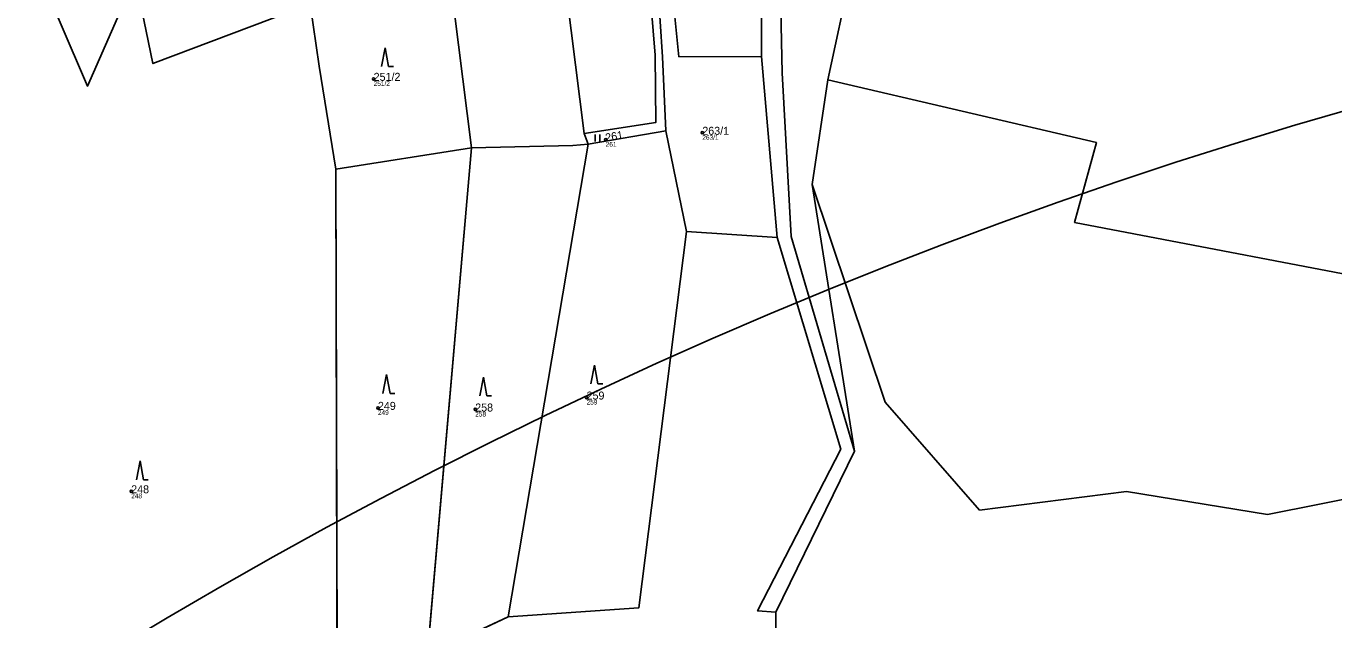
# Model space of a CAD drawing. Extents: x -680203 to -673936, y -1102717 to -1093650.
# Drawn here: x -677898.8 to -677620.9, y -1095724 to -1095597.9 of the extents above; entities that cross this region are included whole.
import ezdxf

# ---------------------------------------------------------------- set-up
doc = ezdxf.new("R2010")
doc.units = 0
for name, color, linetype in [('_Ideová část', 7, 'Continuous'), ('Definiční body', 7, 'Continuous'), ('SOxx01xx_ŽSp_násyp_plocha', 7, 'Continuous'), ('SOxxxxxx_Koleje_hlavní_body_Popis10', 7, 'Continuous'), ('SOxxxxxx_Osa_bod_P', 7, 'Continuous'), ('x_prac', 7, 'Continuous')]:
    doc.layers.add(name, color=color, linetype=linetype)

msp = doc.modelspace()

# ---------------------------------------------------------------- linework, layer by layer
at = {"layer": '_Ideová část'}
msp.add_circle((-677321.69, -1096651.16), 1076.75, dxfattribs=at)
at = {"layer": 'Definiční body'}
for centre in [(-677824.97, -1095609.11), (-677775.66, -1095622.03), (-677755.13, -1095620.56), (-677779.72, -1095676.8), (-677824.06, -1095678.99), (-677803.39, -1095679.34), (-677876.49, -1095696.71)]:
    msp.add_circle(centre, 0.25, dxfattribs=at)
at = {"layer": 'SOxx01xx_ŽSp_násyp_plocha'}
for points in [[(-678066.12, -1095376.25), (-678046.31, -1095406.51), (-678015.7, -1095443.98), (-677956.17, -1095512.36), (-677903.19, -1095570.02), (-677885.8, -1095610.69), (-677879.38, -1095596.11), (-677898.05, -1095556.65), (-677999.27, -1095437.87), (-678031.08, -1095395.02), (-678055.93, -1095351.89), (-678056.79, -1095354.28), (-678063.27, -1095370.77)], [(-677601.89, -1095653.76), (-677597.41, -1095629.12), (-677594, -1095565.52), (-677621.39, -1095480.02), (-677620.05, -1095471.91), (-677625.68, -1095420.14), (-677631.32, -1095408.39), (-677640.62, -1095404.63), (-677662, -1095379.12), (-677662.05, -1095392.69), (-677667.06, -1095392.78), (-677680.62, -1095373.48), (-677699.43, -1095370.5), (-677718.49, -1095390.07), (-677724.22, -1095423), (-677716.86, -1095447.53), (-677735.17, -1095456.9), (-677744.11, -1095462.5), (-677739.41, -1095481.75), (-677718.68, -1095563.96), (-677728.45, -1095609.33), (-677671.37, -1095622.6), (-677676.03, -1095639.64)], [(-677887.09, -1095452.13), (-677866.98, -1095437.72), (-677880.74, -1095412.15), (-677888.13, -1095410.29), (-677911.35, -1095404.96), (-677920.52, -1095402.84), (-677915.92, -1095413.22), (-677891.56, -1095452.65), (-677923.91, -1095470.67), (-677888.05, -1095554.06), (-677875.63, -1095587.59), (-677871.89, -1095605.86), (-677838.44, -1095593.21), (-677851.99, -1095534.06), (-677861.57, -1095502.88)], [(-677780.22, -1095620.68), (-677764.99, -1095618.35), (-677765.18, -1095604.1), (-677766.36, -1095589.38), (-677759.47, -1095550.38), (-677774.61, -1095480.07), (-677791.68, -1095441.25), (-677803.72, -1095420.33), (-677807.04, -1095416.13), (-677814.82, -1095419.95), (-677825.72, -1095425.44), (-677835.12, -1095423.21), (-677816.78, -1095456.88), (-677800.55, -1095489.09), (-677792.05, -1095526.95)], [(-677772.66, -1095479.73), (-677787.87, -1095444.59), (-677801.5, -1095420.26), (-677805.29, -1095415.32), (-677807.04, -1095416.13), (-677803.72, -1095420.33), (-677791.68, -1095441.25), (-677774.61, -1095480.07), (-677759.47, -1095550.38), (-677766.36, -1095589.38), (-677765.18, -1095604.1), (-677764.99, -1095618.35), (-677780.22, -1095620.68), (-677779.4, -1095623), (-677762.89, -1095620.15), (-677763.62, -1095604.41), (-677764.56, -1095589.34), (-677758.23, -1095553.44), (-677757.73, -1095549.56), (-677759.22, -1095541.84), (-677760.64, -1095535.34), (-677763.05, -1095524.31), (-677768.72, -1095500.14)], [(-677804.17, -1095623.79), (-677782.65, -1095623.29), (-677779.4, -1095623), (-677780.22, -1095620.68), (-677792.05, -1095526.95), (-677800.55, -1095489.09), (-677816.78, -1095456.88), (-677835.12, -1095423.21), (-677842.44, -1095421.47), (-677841.94, -1095422.47), (-677860.76, -1095434.18), (-677830.91, -1095486.84), (-677818.77, -1095526.91), (-677807.88, -1095594.61)], [(-677746.71, -1095509.87), (-677739.33, -1095550.81), (-677738.14, -1095607.81), (-677736.24, -1095642.61), (-677722.76, -1095688.21), (-677731.78, -1095631.58), (-677728.45, -1095609.33), (-677718.68, -1095563.96), (-677739.41, -1095481.75), (-677743.17, -1095482.73), (-677729.93, -1095532.82), (-677740.57, -1095534.37)], [(-677762.89, -1095620.15), (-677758.49, -1095641.56), (-677739.19, -1095642.8), (-677742.52, -1095604.37), (-677760.09, -1095604.4), (-677761.27, -1095593.09), (-677757.18, -1095569.12), (-677757.16, -1095568.14), (-677757.28, -1095560.19), (-677758.23, -1095553.44), (-677764.56, -1095589.34), (-677763.62, -1095604.41)], [(-677742.58, -1095570.72), (-677744.75, -1095570.48), (-677745.04, -1095566.98), (-677753.68, -1095567.81), (-677757.16, -1095568.14), (-677757.18, -1095569.12), (-677761.27, -1095593.09), (-677760.09, -1095604.4), (-677742.52, -1095604.37)], [(-677885.8, -1095610.69), (-677903.19, -1095570.02), (-677914.62, -1095576.46), (-677923.78, -1095581.62), (-677927.4, -1095596.2), (-677929.66, -1095605.3), (-677916.81, -1095677.58), (-677913.55, -1095712.49), (-677909.09, -1095765.84), (-677895.13, -1095782.82), (-677881.17, -1095821.59), (-677871.89, -1095813.45), (-677863.46, -1095799.33), (-677847.04, -1095780.55), (-677847.68, -1095758.79), (-677832.69, -1095746.35), (-677832.98, -1095628.29), (-677836.56, -1095606.44), (-677838.44, -1095593.21), (-677871.89, -1095605.86), (-677875.63, -1095587.59), (-677879.38, -1095596.11)], [(-677838.44, -1095593.21), (-677836.56, -1095606.44), (-677832.98, -1095628.29), (-677804.17, -1095623.79), (-677807.88, -1095594.61)], [(-677762.89, -1095620.15), (-677779.4, -1095623), (-677796.39, -1095723.39), (-677768.64, -1095721.5), (-677758.49, -1095641.56)], [(-677804.17, -1095623.79), (-677832.98, -1095628.29), (-677832.69, -1095746.35), (-677813.52, -1095731.4)], [(-677779.4, -1095623), (-677782.65, -1095623.29), (-677804.17, -1095623.79), (-677813.52, -1095731.4), (-677796.39, -1095723.39)]]:
    msp.add_lwpolyline(points, close=True, dxfattribs=at)
for points in [[(-677742.58, -1095570.72), (-677742.52, -1095604.37), (-677739.19, -1095642.8), (-677725.67, -1095687.78), (-677743.38, -1095722.13), (-677739.51, -1095722.39), (-677722.76, -1095688.21), (-677736.24, -1095642.61), (-677738.14, -1095607.81), (-677739.33, -1095550.81)], [(-677601.89, -1095653.76), (-677676.03, -1095639.64), (-677671.37, -1095622.6), (-677728.45, -1095609.33), (-677731.78, -1095631.58), (-677716.3, -1095677.75), (-677696.22, -1095700.71), (-677664.99, -1095696.78), (-677635.04, -1095701.68), (-677612.55, -1095697.21)], [(-677469, -1095734.05), (-677533.44, -1095661.57), (-677544.66, -1095656.6), (-677566.62, -1095664.2), (-677564.71, -1095682.51), (-677610.76, -1095681.01), (-677612.55, -1095697.21), (-677635.04, -1095701.68), (-677664.99, -1095696.78), (-677696.22, -1095700.71), (-677716.3, -1095677.75), (-677731.78, -1095631.58), (-677722.76, -1095688.21), (-677739.51, -1095722.39), (-677739.19, -1095750.42)], [(-677739.19, -1095750.42), (-677739.51, -1095722.39), (-677743.38, -1095722.13), (-677725.67, -1095687.78), (-677739.19, -1095642.8), (-677758.49, -1095641.56), (-677768.64, -1095721.5), (-677796.39, -1095723.39), (-677813.52, -1095731.4)]]:
    msp.add_lwpolyline(points, dxfattribs=at)
at = {"layer": 'SOxxxxxx_Koleje_hlavní_body_Popis10'}
for p, q in [((-677822.53, -1095602.5), (-677823.28, -1095606.5)), ((-677821.78, -1095606.5), (-677822.53, -1095602.5)), ((-677821.78, -1095606.5), (-677820.78, -1095606.5)), ((-677777.88, -1095622.43), (-677777.88, -1095620.93)), ((-677776.88, -1095622.43), (-677776.88, -1095620.93)), ((-677822.24, -1095671.93), (-677822.99, -1095675.93)), ((-677821.49, -1095675.93), (-677822.24, -1095671.93)), ((-677801.66, -1095672.46), (-677802.41, -1095676.46)), ((-677800.91, -1095676.46), (-677801.66, -1095672.46)), ((-677778.05, -1095669.89), (-677778.8, -1095673.89)), ((-677777.3, -1095673.89), (-677778.05, -1095669.89)), ((-677777.3, -1095673.89), (-677776.3, -1095673.89)), ((-677821.49, -1095675.93), (-677820.49, -1095675.93)), ((-677800.91, -1095676.46), (-677799.91, -1095676.46)), ((-677874.61, -1095690.26), (-677875.36, -1095694.26)), ((-677873.86, -1095694.26), (-677874.61, -1095690.26)), ((-677873.86, -1095694.26), (-677872.86, -1095694.26))]:
    msp.add_line(p, q, dxfattribs=at)
at = {"layer": 'x_prac'}
for p, q in [((-677742.52, -1095604.37), (-677742.58, -1095570.72)), ((-677804.17, -1095623.79), (-677807.88, -1095594.61)), ((-677739.19, -1095642.8), (-677742.52, -1095604.37)), ((-677728.45, -1095609.33), (-677731.78, -1095631.58)), ((-677780.22, -1095620.68), (-677779.4, -1095623)), ((-677762.89, -1095620.15), (-677779.4, -1095623)), ((-677758.49, -1095641.56), (-677762.89, -1095620.15)), ((-677804.17, -1095623.79), (-677832.98, -1095628.29)), ((-677813.52, -1095731.4), (-677804.17, -1095623.79)), ((-677796.39, -1095723.39), (-677779.4, -1095623)), ((-677832.69, -1095746.35), (-677832.98, -1095628.29)), ((-677731.78, -1095631.58), (-677722.76, -1095688.21)), ((-677739.19, -1095642.8), (-677758.49, -1095641.56)), ((-677722.76, -1095688.21), (-677739.51, -1095722.39)), ((-677796.39, -1095723.39), (-677813.52, -1095731.4))]:
    msp.add_line(p, q, dxfattribs=at)
for points in [[(-677728.45, -1095609.33), (-677671.37, -1095622.6), (-677676.03, -1095639.64), (-677601.89, -1095653.76), (-677597.41, -1095629.12), (-677594, -1095565.52), (-677621.39, -1095480.02), (-677620.05, -1095471.91), (-677625.68, -1095420.14), (-677631.32, -1095408.39), (-677640.62, -1095404.63), (-677662, -1095379.12), (-677662.05, -1095392.69), (-677667.06, -1095392.78), (-677680.62, -1095373.48), (-677699.43, -1095370.5), (-677718.49, -1095390.07), (-677724.22, -1095423), (-677716.86, -1095447.53), (-677735.17, -1095456.9)], [(-677807.04, -1095416.13), (-677803.72, -1095420.33), (-677791.68, -1095441.25), (-677774.61, -1095480.07), (-677759.47, -1095550.38), (-677766.36, -1095589.38), (-677765.18, -1095604.1), (-677764.99, -1095618.35), (-677780.22, -1095620.68)], [(-677780.22, -1095620.68), (-677792.05, -1095526.95), (-677800.55, -1095489.09), (-677816.78, -1095456.88), (-677835.12, -1095423.21)], [(-677739.41, -1095481.75), (-677718.68, -1095563.96), (-677728.45, -1095609.33)], [(-677746.71, -1095509.87), (-677739.33, -1095550.81), (-677738.14, -1095607.81), (-677736.24, -1095642.61), (-677722.76, -1095688.21)], [(-677762.89, -1095620.15), (-677763.62, -1095604.41), (-677764.56, -1095589.34), (-677758.23, -1095553.44)], [(-677742.52, -1095604.37), (-677760.09, -1095604.4), (-677761.27, -1095593.09), (-677757.18, -1095569.12), (-677757.16, -1095568.14)], [(-677879.38, -1095596.11), (-677885.8, -1095610.69), (-677903.19, -1095570.02)], [(-677838.44, -1095593.21), (-677871.89, -1095605.86), (-677875.63, -1095587.59)], [(-677832.98, -1095628.29), (-677836.56, -1095606.44), (-677838.44, -1095593.21)], [(-677779.4, -1095623), (-677782.65, -1095623.29), (-677804.17, -1095623.79)], [(-677731.78, -1095631.58), (-677716.3, -1095677.75), (-677696.22, -1095700.71), (-677664.99, -1095696.78), (-677635.04, -1095701.68), (-677612.55, -1095697.21), (-677610.76, -1095681.01), (-677564.71, -1095682.51), (-677566.62, -1095664.2), (-677544.66, -1095656.6), (-677533.44, -1095661.57)], [(-677758.49, -1095641.56), (-677768.64, -1095721.5), (-677796.39, -1095723.39)], [(-677739.51, -1095722.39), (-677743.38, -1095722.13), (-677725.67, -1095687.78), (-677739.19, -1095642.8)], [(-677739.51, -1095722.39), (-677739.19, -1095750.42), (-677714.47, -1095766.28), (-677658.42, -1095777.21), (-677573.49, -1095841.96)]]:
    msp.add_lwpolyline(points, dxfattribs=at)

# ---------------------------------------------------------------- texts
at = {"layer": 'Definiční body'}
for s, p in [('251/2', (-677824.97, -1095610.6)), ('263/1', (-677755.13, -1095622.05)), ('261', (-677775.66, -1095623.52)), ('259', (-677779.72, -1095678.29)), ('249', (-677824.06, -1095680.48)), ('258', (-677803.39, -1095680.83)), ('248', (-677876.49, -1095698.2))]:
    msp.add_text(s, height=1, dxfattribs=at).set_placement(p)
at = {"layer": 'SOxxxxxx_Osa_bod_P'}
for s, p in [('251/2', (-677824.97, -1095609.53)), ('263/1', (-677755.13, -1095620.99)), ('249', (-677824.06, -1095679.42)), ('258', (-677803.39, -1095679.77)), ('259', (-677779.72, -1095677.23)), ('248', (-677876.49, -1095697.14))]:
    msp.add_text(s, height=1.7, dxfattribs=at).set_placement(p)
msp.add_text('261', height=1.7, rotation=10, dxfattribs=at).set_placement((-677775.59, -1095622.45))

doc.saveas('drawing.dxf')
